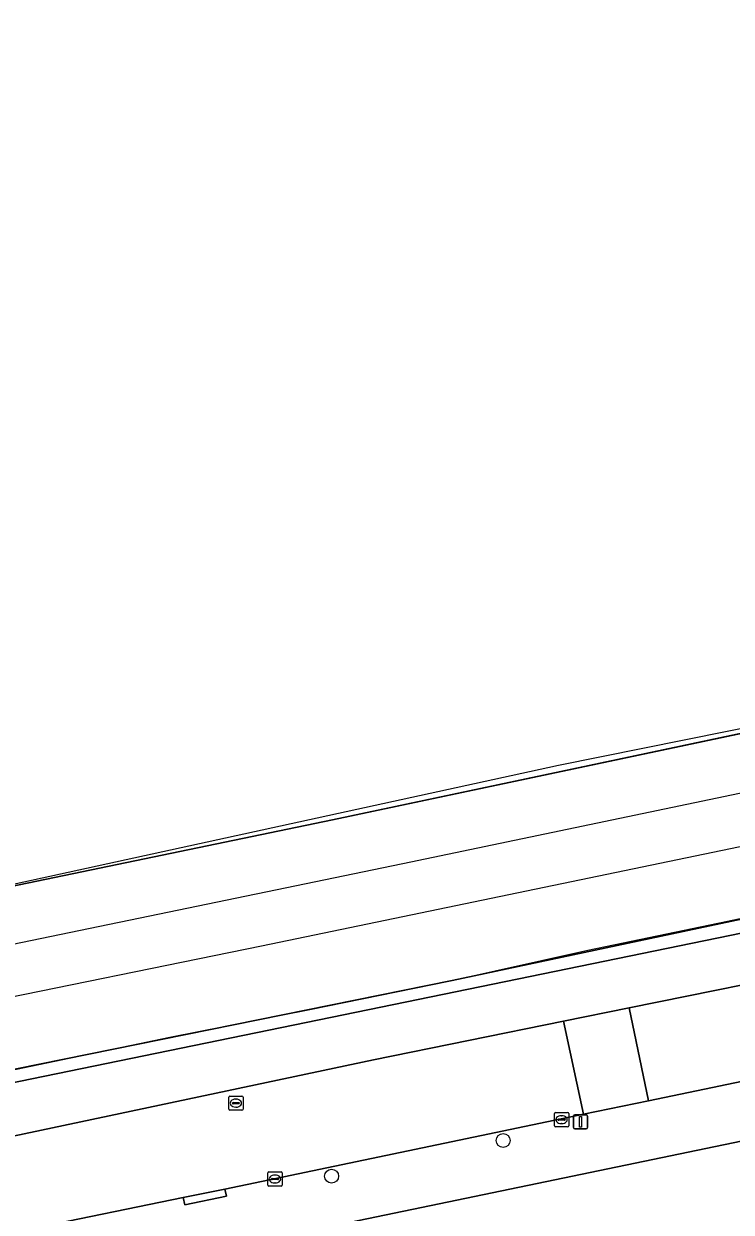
# Model space of a CAD drawing. Extents: x 162989 to 165008, y 383432 to 384338.
# Drawn here: x 164075.9 to 164125.7, y 384168.5 to 384252.2 of the extents above; entities that cross this region are included whole.
import ezdxf

# ---------------------------------------------------------------- set-up
doc = ezdxf.new("R2010")
doc.units = 0
for name, color, linetype in [('IMGEO_Boom', 7, 'Continuous'), ('IMGEO_Erf', 7, 'Continuous'), ('IMGEO_Geluidsscherm', 7, 'Continuous'), ('IMGEO_Groenvoorziening', 7, 'Continuous'), ('IMGEO_Haag', 7, 'Continuous'), ('IMGEO_Hek', 7, 'Continuous'), ('IMGEO_Kolk', 7, 'Continuous'), ('IMGEO_Lichtmast', 7, 'Continuous'), ('IMGEO_Rijbaan_lokaal_gesloten', 7, 'Continuous'), ('IMGEO_Rijbaan_lokaal_open', 7, 'Continuous'), ('IMGEO_Rioolput', 7, 'Continuous'), ('IMGEO_Spoor', 7, 'Continuous'), ('IMGEO_Spoorbaan_halfverhard', 7, 'Continuous'), ('IMGEO_Voetpad_open', 7, 'Continuous')]:
    doc.layers.add(name, color=color, linetype=linetype)

msp = doc.modelspace()

# ---------------------------------------------------------------- linework, layer by layer
at = {"layer": 'IMGEO_Boom'}
for centre in [(164109.652, 384173.6), (164097.587, 384171.084)]:
    msp.add_circle(centre, 0.489, dxfattribs=at)
at = {"layer": 'IMGEO_Erf'}
msp.add_lwpolyline([(164247.023, 384197.746), (164245.464, 384197.793), (164245.375, 384198.004), (164230.991, 384195.25), (164181.684, 384185.212), (164136.425, 384175.642), (164077.591, 384163.416), (164035.172, 384154.601)], dxfattribs=at)
at = {"layer": 'IMGEO_Geluidsscherm'}
msp.add_lwpolyline([(164027.578, 384168.478), (164032.408, 384169.426), (164042.242, 384171.643), (164047.123, 384172.737), (164051.97, 384173.728), (164061.762, 384175.788), (164071.604, 384177.826), (164086.223, 384180.877), (164096.055, 384182.81), (164105.823, 384184.809), (164115.598, 384186.979), (164125.423, 384189.022), (164131.529, 384190.317), (164140.846, 384192.235), (164149.08, 384193.949), (164157.857, 384195.735), (164165.757, 384197.284), (164171.413, 384198.388), (164182.191, 384200.754)], dxfattribs=at)
at = {"layer": 'IMGEO_Groenvoorziening'}
for points in [[(164013.045, 384161.087), (164068.214, 384172.427), (164075.211, 384173.907), (164100.528, 384179.263), (164113.878, 384181.981), (164118.515, 384182.925), (164132.64, 384185.801), (164174.669, 384194.637), (164193.008, 384198.736), (164210.847, 384203.689), (164215.404, 384204.954), (164225.51, 384207.76), (164243.827, 384211.591), (164248.158, 384212.497), (164247.376, 384214.139), (164245.015, 384213.611), (164245.279, 384212.748), (164238.498, 384211.23), (164173.737, 384197.907), (164073.867, 384177.406), (163976.433, 384156.982)], [(163892.745, 384139.603), (163976.433, 384156.982), (164073.867, 384177.406), (164173.737, 384197.907), (164238.498, 384211.23), (164245.279, 384212.748), (164245.015, 384213.611), (164238.302, 384212.109), (164224.204, 384209.495), (164191.357, 384202.662), (164184.194, 384201.103), (164173.545, 384198.786), (164138.86, 384191.809), (164106.067, 384184.851), (164073.689, 384178.288), (164040.716, 384171.257), (164027.429, 384168.427), (164008.211, 384164.605), (163976.248, 384157.863), (163965.539, 384155.519), (163953.785, 384153.248), (163943.293, 384151.084)], [(164160.958, 384209.557), (164113.541, 384199.968), (164064.865, 384189.352), (164097.649, 384196.147), (164160.958, 384209.557)]]:
    msp.add_lwpolyline(points, dxfattribs=at)
at = {"layer": 'IMGEO_Haag'}
msp.add_lwpolyline([(163892.745, 384139.603), (163976.433, 384156.982), (164073.867, 384177.406), (164173.737, 384197.907), (164238.498, 384211.23), (164245.279, 384212.748), (164245.015, 384213.611), (164238.302, 384212.109), (164224.204, 384209.495), (164191.357, 384202.662), (164184.194, 384201.103), (164173.545, 384198.786), (164138.86, 384191.809), (164106.067, 384184.851), (164073.689, 384178.288), (164040.716, 384171.257), (164027.429, 384168.427), (164008.211, 384164.605), (163976.248, 384157.863), (163965.539, 384155.519), (163953.785, 384153.248), (163943.293, 384151.084)], dxfattribs=at)
at = {"layer": 'IMGEO_Hek'}
msp.add_lwpolyline([(164160.968, 384209.559), (164097.649, 384196.147), (164064.865, 384189.352)], dxfattribs=at)
at = {"layer": 'IMGEO_Kolk'}
for p, q in [((164113.254, 384174.637), (164113.254, 384175.489)), ((164113.329, 384175.563), (164114.181, 384175.563)), ((164113.513, 384175.057), (164113.513, 384175.069)), ((164113.951, 384175.02), (164113.553, 384175.02)), ((164113.556, 384175.106), (164113.954, 384175.106)), ((164113.742, 384175.343), (164113.767, 384175.343)), ((164113.997, 384175.069), (164113.997, 384175.057)), ((164114.255, 384175.489), (164114.255, 384174.637)), ((164114.181, 384174.563), (164113.329, 384174.563)), ((164113.765, 384174.783), (164113.74, 384174.783)), ((164093.105, 384170.463), (164093.105, 384171.315)), ((164093.18, 384171.389), (164094.032, 384171.389)), ((164093.364, 384170.883), (164093.364, 384170.895)), ((164093.802, 384170.846), (164093.404, 384170.846)), ((164093.407, 384170.932), (164093.805, 384170.932)), ((164093.593, 384171.169), (164093.618, 384171.169)), ((164093.848, 384170.895), (164093.848, 384170.883)), ((164094.106, 384171.315), (164094.106, 384170.463)), ((164094.032, 384170.389), (164093.18, 384170.389)), ((164093.616, 384170.609), (164093.591, 384170.609))]:
    msp.add_line(p, q, dxfattribs=at)
for points in [[(164113.254, 384174.637), (164113.254, 384175.489)], [(164113.329, 384175.563), (164114.181, 384175.563)], [(164114.255, 384175.489), (164114.255, 384174.637)], [(164114.181, 384174.563), (164113.329, 384174.563)], [(164093.105, 384170.463), (164093.105, 384171.315)], [(164093.18, 384171.389), (164094.032, 384171.389)], [(164094.106, 384171.315), (164094.106, 384170.463)], [(164094.032, 384170.389), (164093.18, 384170.389)]]:
    msp.add_lwpolyline(points, dxfattribs=at)
for centre, radius, start, end in [((164113.331, 384175.487), 0.0765, 91.55205, 178.44795), ((164113.331, 384175.487), 0.0765, 91.55205, 178.44795), ((164113.553, 384175.066), 0.0403, 85.87752, 175.75265), ((164113.55, 384175.056), 0.0366, 178.93798, 274.71019), ((164113.954, 384175.063), 0.043, 264.86636, 352.45326), ((164113.958, 384175.068), 0.0386, 1.73085, 96.63898), ((164114.179, 384175.487), 0.0765, 1.55205, 88.44795), ((164114.179, 384175.487), 0.0765, 1.55205, 88.44795), ((164113.331, 384174.639), 0.0765, 181.55205, 268.44795), ((164113.331, 384174.639), 0.0765, 181.55205, 268.44795), ((164114.179, 384174.639), 0.0765, 271.55205, 358.44795), ((164114.179, 384174.639), 0.0765, 271.55205, 358.44795), ((164093.182, 384171.313), 0.0765, 91.55205, 178.44795), ((164093.182, 384171.313), 0.0765, 91.55205, 178.44795), ((164093.404, 384170.892), 0.0403, 85.87752, 175.75265), ((164093.401, 384170.882), 0.0366, 178.93798, 274.71019), ((164093.805, 384170.889), 0.043, 264.86636, 352.45326), ((164093.809, 384170.894), 0.0386, 1.73085, 96.63898), ((164094.03, 384171.313), 0.0765, 1.55205, 88.44795), ((164094.03, 384171.313), 0.0765, 1.55205, 88.44795), ((164093.182, 384170.465), 0.0765, 181.55205, 268.44795), ((164093.182, 384170.465), 0.0765, 181.55205, 268.44795), ((164094.03, 384170.465), 0.0765, 271.55205, 358.44795), ((164094.03, 384170.465), 0.0765, 271.55205, 358.44795)]:
    msp.add_arc(centre, radius, start, end, dxfattribs=at)
for centre, major_axis, ratio, start_param, end_param in [((164113.741, 384175.063), (-0.387, 0.002), 0.722429, 4.712389, 7.853982), ((164113.766, 384175.063), (-0.39, 0.002), 0.717154, 1.570796, 4.712389), ((164093.592, 384170.889), (-0.387, 0.002), 0.722429, 4.712389, 7.853982), ((164093.617, 384170.889), (-0.39, 0.002), 0.717154, 1.570796, 4.712389)]:
    msp.add_ellipse(centre, major_axis=major_axis, ratio=ratio, start_param=start_param, end_param=end_param, dxfattribs=at)
at = {"layer": 'IMGEO_Lichtmast'}
for p, q in [((164114.582, 384174.507), (164114.582, 384175.307)), ((164114.582, 384175.307), (164114.582, 384174.507)), ((164114.682, 384175.407), (164115.472, 384175.407)), ((164115.472, 384175.407), (164114.682, 384175.407)), ((164115.572, 384175.307), (164115.572, 384174.507)), ((164115.572, 384174.507), (164115.572, 384175.307)), ((164115.472, 384174.407), (164114.682, 384174.407)), ((164114.682, 384174.407), (164115.472, 384174.407))]:
    msp.add_line(p, q, dxfattribs=at)
msp.add_lwpolyline([(164115.002, 384175.282), (164115.152, 384175.282), (164115.152, 384174.532), (164115.002, 384174.532), (164115.002, 384175.282)], dxfattribs=at)
for centre, start, end in [((164114.682, 384175.307), 90, 180), ((164114.682, 384175.307), 90, 180), ((164115.472, 384175.307), 0, 90), ((164115.472, 384175.307), 360, 90), ((164114.682, 384174.507), 180, 270), ((164114.682, 384174.507), 180, 270), ((164115.472, 384174.507), 270, 0), ((164115.472, 384174.507), 270, 0)]:
    msp.add_arc(centre, 0.1, start, end, dxfattribs=at)
at = {"layer": 'IMGEO_Rijbaan_lokaal_gesloten'}
for points in [[(164151.108, 384182.957), (164157.853, 384184.381), (164170.754, 384187.105), (164173.805, 384187.749), (164187.396, 384190.533), (164190.968, 384191.257), (164194.467, 384191.967), (164212.777, 384197.115), (164210.847, 384203.689), (164193.008, 384198.736), (164174.669, 384194.637), (164132.64, 384185.801), (164118.515, 384182.925), (164119.87, 384176.388), (164129.874, 384178.473), (164133.253, 384179.185), (164134.588, 384179.467), (164137.721, 384180.13)], [(164115.306, 384175.437), (164113.878, 384181.981), (164100.528, 384179.263), (164075.211, 384173.907), (164068.214, 384172.427), (164013.045, 384161.087), (164014.422, 384154.39), (164015.858, 384154.683), (164015.467, 384155.437), (164037.706, 384160.004), (164037.759, 384159.384), (164076.684, 384167.419), (164087.16, 384169.581), (164090.089, 384170.183)]]:
    msp.add_lwpolyline(points, close=True, dxfattribs=at)
at = {"layer": 'IMGEO_Rijbaan_lokaal_open'}
msp.add_lwpolyline([(164119.87, 384176.388), (164118.515, 384182.925), (164113.878, 384181.981), (164115.306, 384175.437)], close=True, dxfattribs=at)
at = {"layer": 'IMGEO_Rioolput'}
for p, q in [((164090.359, 384175.797), (164090.359, 384176.649)), ((164090.434, 384176.723), (164091.286, 384176.723)), ((164090.847, 384176.503), (164090.872, 384176.503)), ((164091.36, 384176.649), (164091.36, 384175.797)), ((164091.286, 384175.723), (164090.434, 384175.723)), ((164090.618, 384176.217), (164090.618, 384176.229)), ((164091.056, 384176.18), (164090.658, 384176.18)), ((164090.661, 384176.266), (164091.059, 384176.266)), ((164090.87, 384175.943), (164090.845, 384175.943)), ((164091.102, 384176.229), (164091.102, 384176.217))]:
    msp.add_line(p, q, dxfattribs=at)
for points in [[(164090.359, 384175.797), (164090.359, 384176.649)], [(164090.434, 384176.723), (164091.286, 384176.723)], [(164091.36, 384176.649), (164091.36, 384175.797)], [(164091.286, 384175.723), (164090.434, 384175.723)]]:
    msp.add_lwpolyline(points, dxfattribs=at)
for centre, radius, start, end in [((164090.436, 384176.647), 0.0765, 91.55205, 178.44795), ((164090.436, 384176.647), 0.0765, 91.55205, 178.44795), ((164091.284, 384176.647), 0.0765, 1.55205, 88.44795), ((164091.284, 384176.647), 0.0765, 1.55205, 88.44795), ((164090.436, 384175.799), 0.0765, 181.55205, 268.44795), ((164090.436, 384175.799), 0.0765, 181.55205, 268.44795), ((164090.658, 384176.226), 0.0403, 85.87752, 175.75265), ((164090.655, 384176.216), 0.0366, 178.93798, 274.71019), ((164091.059, 384176.223), 0.043, 264.86636, 352.45326), ((164091.063, 384176.228), 0.0386, 1.73085, 96.63898), ((164091.284, 384175.799), 0.0765, 271.55205, 358.44795), ((164091.284, 384175.799), 0.0765, 271.55205, 358.44795)]:
    msp.add_arc(centre, radius, start, end, dxfattribs=at)
for centre, major_axis, ratio, start_param, end_param in [((164090.846, 384176.223), (-0.387, 0.002), 0.722429, 4.712389, 7.853982), ((164090.871, 384176.223), (-0.39, 0.002), 0.717154, 1.570796, 4.712389)]:
    msp.add_ellipse(centre, major_axis=major_axis, ratio=ratio, start_param=start_param, end_param=end_param, dxfattribs=at)
at = {"layer": 'IMGEO_Spoor'}
for points in [[(164788.231, 384335.773), (164684.182, 384314.23), (164649.743, 384306.978), (164549.034, 384286.117), (164446.504, 384264.637), (164353.435, 384245.24), (164284.243, 384230.902), (164214.646, 384216.358), (164173.585, 384207.909), (164102.605, 384193.066), (164031.754, 384178.409), (163810.752, 384132.353), (163673.071, 384103.86), (163574.904, 384083.455)], [(164789.572, 384332.389), (164775.58, 384329.429), (164644.744, 384302.256), (164570.629, 384286.722), (164345.336, 384239.894), (164220.116, 384213.747), (164092.662, 384187.275), (164071.527, 384182.957), (163942.979, 384156.119), (163900.983, 384147.477), (163806.025, 384127.659), (163575.669, 384079.775)]]:
    msp.add_lwpolyline(points, dxfattribs=at)
at = {"layer": 'IMGEO_Spoorbaan_halfverhard'}
for points in [[(164232.616, 384224.049), (164160.958, 384209.557), (164097.649, 384196.147), (164064.865, 384189.352), (163941.114, 384162.363)], [(164027.429, 384168.427), (164040.716, 384171.257), (164073.689, 384178.288), (164106.067, 384184.851), (164138.86, 384191.809), (164173.545, 384198.786), (164184.194, 384201.103)]]:
    msp.add_lwpolyline(points, dxfattribs=at)
at = {"layer": 'IMGEO_Voetpad_open'}
for points in [[(164187.396, 384190.533), (164173.805, 384187.749), (164173.904, 384187.265), (164170.852, 384186.625), (164170.754, 384187.105), (164157.853, 384184.381), (164157.949, 384183.915), (164151.204, 384182.491), (164151.108, 384182.957), (164137.721, 384180.13), (164137.824, 384179.641), (164134.693, 384178.969), (164134.588, 384179.467), (164133.253, 384179.185), (164133.358, 384178.683), (164129.981, 384177.959), (164129.874, 384178.473), (164119.87, 384176.388), (164115.306, 384175.437), (164090.089, 384170.183), (164090.191, 384169.675), (164087.262, 384169.072), (164087.16, 384169.581), (164076.684, 384167.419)], [(164033.121, 384155.733), (164035.172, 384154.601), (164077.591, 384163.416), (164136.425, 384175.642), (164181.684, 384185.212)]]:
    msp.add_lwpolyline(points, dxfattribs=at)
msp.add_lwpolyline([(164087.16, 384169.581), (164087.262, 384169.072), (164090.191, 384169.675), (164090.089, 384170.183)], close=True, dxfattribs=at)

doc.saveas('drawing.dxf')
